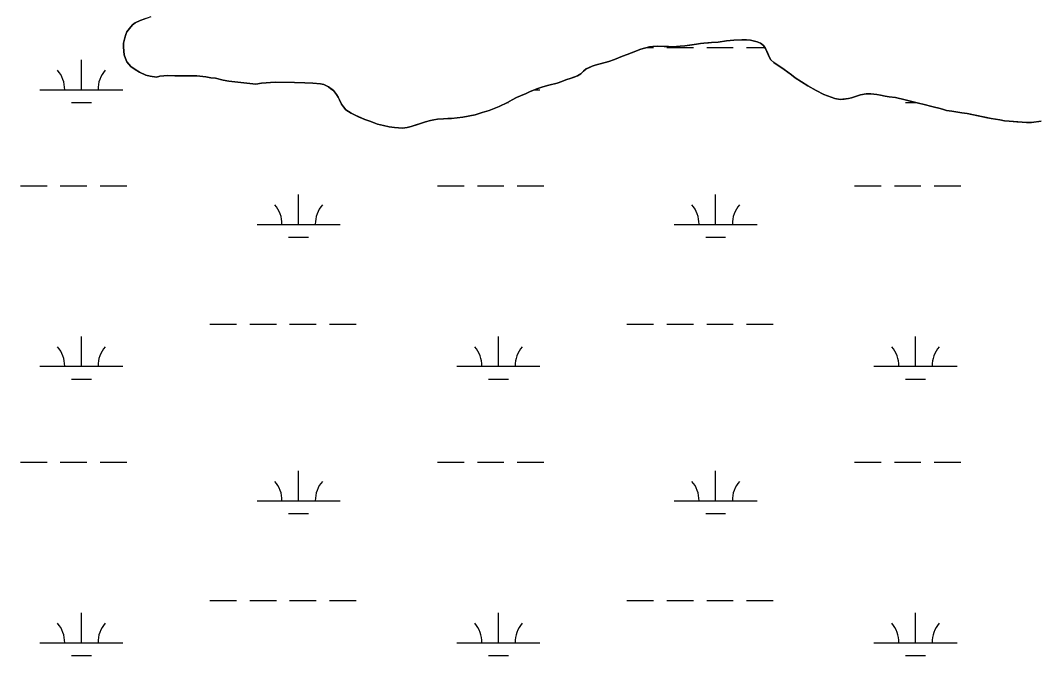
# Model space of a CAD drawing. Extents: x 3177185 to 3215018, y 812988 to 838321.
# Drawn here: x 3208957 to 3210185, y 835119 to 835883 of the extents above; entities that cross this region are included whole.
import ezdxf

# ---------------------------------------------------------------- set-up
doc = ezdxf.new("R2010")
doc.units = 0
for name, color, linetype in [('V-SITE-VEGE', 7, 'Continuous'), ('V-TOPO-SHOR', 7, 'Continuous'), ('V-WETL-SWMP', 7, 'Continuous')]:
    doc.layers.add(name, color=color, linetype=linetype)

msp = doc.modelspace()

# ---------------------------------------------------------------- linework, layer by layer
at = {"layer": 'V-SITE-VEGE'}
for p, q in [((3209101.2, 835883), (3209114.6, 835887.6)), ((3209085.3, 835869.3), (3209088.3, 835873.3)), ((3209088.3, 835873.3), (3209091.8, 835877.5)), ((3209091.8, 835877.5), (3209095.4, 835880.1)), ((3209095.4, 835880.1), (3209101.2, 835883)), ((3209081.2, 835855.4), (3209082.7, 835862.1)), ((3209082.7, 835862.1), (3209083.9, 835866.1)), ((3209083.9, 835866.1), (3209085.3, 835869.3)), ((3209081.2, 835850.6), (3209081.2, 835855.4)), ((3209081.8, 835841.4), (3209081.2, 835850.6)), ((3209703.8, 835848.2), (3209687.5, 835841.9)), ((3209708.2, 835849.6), (3209703.8, 835848.2)), ((3209714, 835851), (3209708.2, 835849.6)), ((3209718.4, 835851.7), (3209714, 835851)), ((3209723.6, 835852.1), (3209718.4, 835851.7)), ((3209731.8, 835851.7), (3209723.6, 835852.1)), ((3209737.2, 835851.4), (3209731.8, 835851.7)), ((3209742.4, 835851.2), (3209737.2, 835851.4)), ((3209751, 835851.9), (3209742.4, 835851.2)), ((3209756.6, 835852.5), (3209751, 835851.9)), ((3209779.6, 835855.6), (3209756.6, 835852.5)), ((3209788.8, 835856.3), (3209779.6, 835855.6)), ((3209796.8, 835856.7), (3209788.8, 835856.3)), ((3209807, 835858.2), (3209796.8, 835856.7)), ((3209815.8, 835859.2), (3209807, 835858.2)), ((3209825.4, 835859.7), (3209815.8, 835859.2)), ((3209831, 835859.7), (3209825.4, 835859.7)), ((3209835.8, 835859.1), (3209831, 835859.7)), ((3209843.7, 835857), (3209835.8, 835859.1)), ((3209847.7, 835855.4), (3209843.7, 835857)), ((3209851.3, 835852.6), (3209847.7, 835855.4)), ((3209853.9, 835849.2), (3209851.3, 835852.6)), ((3209858.6, 835838.5), (3209853.9, 835849.2)), ((3209083.5, 835837), (3209081.8, 835841.4)), ((3209085.3, 835833.3), (3209083.5, 835837)), ((3209672.1, 835836), (3209665.1, 835833.6)), ((3209681.9, 835840.1), (3209672.1, 835836)), ((3209687.5, 835841.9), (3209681.9, 835840.1)), ((3209860.4, 835835.5), (3209858.6, 835838.5)), ((3209864, 835832.5), (3209860.4, 835835.5)), ((3209090.1, 835827.5), (3209085.3, 835833.3)), ((3209095.3, 835823.9), (3209090.1, 835827.5)), ((3209100.6, 835820.7), (3209095.3, 835823.9)), ((3209638, 835824.6), (3209634.6, 835822)), ((3209645.3, 835827.8), (3209638, 835824.6)), ((3209648.7, 835829.3), (3209645.3, 835827.8)), ((3209665.1, 835833.6), (3209648.7, 835829.3)), ((3209876.1, 835824), (3209864, 835832.5)), ((3209889.7, 835814), (3209876.1, 835824)), ((3209108.2, 835817.2), (3209100.6, 835820.7)), ((3209113.2, 835815.8), (3209108.2, 835817.2)), ((3209120.8, 835814.5), (3209113.2, 835815.8)), ((3209125, 835815.7), (3209120.8, 835814.5)), ((3209134.6, 835816.5), (3209125, 835815.7)), ((3209143, 835816.2), (3209134.6, 835816.5)), ((3209169.6, 835816.3), (3209143, 835816.2)), ((3209180.2, 835815.2), (3209169.6, 835816.3)), ((3209186.4, 835814), (3209180.2, 835815.2)), ((3209191.8, 835813.3), (3209186.4, 835814)), ((3209201.1, 835811.1), (3209191.8, 835813.3)), ((3209208.1, 835809.9), (3209201.1, 835811.1)), ((3209613.4, 835811.3), (3209608.6, 835809.4)), ((3209620, 835813.3), (3209613.4, 835811.3)), ((3209627.4, 835816.1), (3209620, 835813.3)), ((3209631.6, 835818.8), (3209627.4, 835816.1)), ((3209634.6, 835822), (3209631.6, 835818.8)), ((3209904.8, 835804.1), (3209889.7, 835814)), ((3209229.5, 835807.3), (3209208.1, 835809.9)), ((3209240.3, 835806.3), (3209229.5, 835807.3)), ((3209247.3, 835807.4), (3209240.3, 835806.3)), ((3209263.7, 835808.5), (3209247.3, 835807.4)), ((3209286.9, 835808.2), (3209263.7, 835808.5)), ((3209308.9, 835807.5), (3209286.9, 835808.2)), ((3209318.1, 835806.6), (3209308.9, 835807.5)), ((3209322.3, 835805.8), (3209318.1, 835806.6)), ((3209328, 835803), (3209322.3, 835805.8)), ((3209333.8, 835798.5), (3209328, 835803)), ((3209579.7, 835801.1), (3209570.5, 835797.6)), ((3209593, 835804.9), (3209579.7, 835801.1)), ((3209603, 835807.6), (3209593, 835804.9)), ((3209608.6, 835809.4), (3209603, 835807.6)), ((3209914.6, 835798.8), (3209904.8, 835804.1)), ((3209924.2, 835794), (3209914.6, 835798.8)), ((3209337.6, 835793.9), (3209333.8, 835798.5)), ((3209339.6, 835790.5), (3209337.6, 835793.9)), ((3209341.2, 835787.5), (3209339.6, 835790.5)), ((3209343.7, 835782.3), (3209341.2, 835787.5)), ((3209554.1, 835790.1), (3209543.3, 835784.2)), ((3209558.9, 835792.1), (3209554.1, 835790.1)), ((3209565.7, 835795.2), (3209558.9, 835792.1)), ((3209570.5, 835797.6), (3209565.7, 835795.2)), ((3209937.3, 835788.9), (3209924.2, 835794)), ((3209943.7, 835787.9), (3209937.3, 835788.9)), ((3209953.7, 835789), (3209943.7, 835787.9)), ((3209957.3, 835790), (3209953.7, 835789)), ((3209968.3, 835793.5), (3209957.3, 835790)), ((3209975.1, 835794.5), (3209968.3, 835793.5)), ((3209980.5, 835794.5), (3209975.1, 835794.5)), ((3209987.7, 835794), (3209980.5, 835794.5)), ((3209997.7, 835791.8), (3209987.7, 835794)), ((3210002.5, 835791.1), (3209997.7, 835791.8)), ((3210010.1, 835790.1), (3210002.5, 835791.1)), ((3210036.5, 835783.9), (3210010.1, 835790.1)), ((3209346.1, 835778.9), (3209343.7, 835782.3)), ((3209348.9, 835775.5), (3209346.1, 835778.9)), ((3209355.3, 835771.4), (3209348.9, 835775.5)), ((3209521.4, 835774.7), (3209513, 835772.1)), ((3209533.2, 835779.4), (3209521.4, 835774.7)), ((3209543.3, 835784.2), (3209533.2, 835779.4)), ((3210052.2, 835779.7), (3210036.5, 835783.9)), ((3210057.2, 835778.6), (3210052.2, 835779.7)), ((3210071.8, 835774.6), (3210057.2, 835778.6)), ((3210078.2, 835773.9), (3210071.8, 835774.6)), ((3209359.8, 835768.8), (3209355.3, 835771.4)), ((3209371.8, 835763.7), (3209359.8, 835768.8)), ((3209377.6, 835761.7), (3209371.8, 835763.7)), ((3209386.8, 835758.3), (3209377.6, 835761.7)), ((3209450.8, 835762.7), (3209444.8, 835760.9)), ((3209454.6, 835763.5), (3209450.8, 835762.7)), ((3209466.2, 835764.6), (3209454.6, 835763.5)), ((3209471.6, 835764.8), (3209466.2, 835764.6)), ((3209476, 835764.9), (3209471.6, 835764.8)), ((3209489.4, 835766.5), (3209476, 835764.9)), ((3209504.4, 835769.2), (3209489.4, 835766.5)), ((3209513, 835772.1), (3209504.4, 835769.2)), ((3210090, 835771.8), (3210078.2, 835773.9)), ((3210096.4, 835770.8), (3210090, 835771.8)), ((3210125.5, 835765), (3210096.4, 835770.8)), ((3210141.5, 835762.2), (3210125.5, 835765)), ((3210146.9, 835761.7), (3210141.5, 835762.2)), ((3210162.7, 835760.4), (3210146.9, 835761.7)), ((3210185.7, 835761.7), (3210174.1, 835760)), ((3209394, 835756.4), (3209386.8, 835758.3)), ((3209400.9, 835755), (3209394, 835756.4)), ((3209407.3, 835754.1), (3209400.9, 835755)), ((3209416.9, 835753.3), (3209407.3, 835754.1)), ((3209422.7, 835754.1), (3209416.9, 835753.3)), ((3209427.5, 835755.2), (3209422.7, 835754.1)), ((3209444.8, 835760.9), (3209427.5, 835755.2)), ((3210174.1, 835760), (3210162.7, 835760.4))]:
    msp.add_line(p, q, dxfattribs=at)
at = {"layer": 'V-TOPO-SHOR'}
for points in [[(3209108, 835885.4), (3209101.2, 835883), (3209095.4, 835880.1), (3209091.8, 835877.5)], [(3209091.8, 835877.5), (3209088.3, 835873.3), (3209085.3, 835869.3), (3209083.9, 835866.1), (3209082.7, 835862.1), (3209081.2, 835855.4), (3209081.2, 835850.6), (3209081.8, 835841.4), (3209083.5, 835837), (3209085.3, 835833.3), (3209090.1, 835827.5), (3209095.3, 835823.9), (3209100.6, 835820.7), (3209108.2, 835817.2), (3209113.2, 835815.8), (3209120.8, 835814.5), (3209125, 835815.7), (3209134.6, 835816.5), (3209143, 835816.2), (3209155.4, 835816.2), (3209162.6, 835816.3), (3209169.6, 835816.3), (3209180.2, 835815.2), (3209186.4, 835814), (3209191.8, 835813.3), (3209201.1, 835811.1), (3209208.1, 835809.9), (3209215.3, 835809), (3209229.5, 835807.3), (3209240.3, 835806.3), (3209247.3, 835807.4), (3209263.7, 835808.5), (3209286.9, 835808.2), (3209299.5, 835807.9), (3209308.9, 835807.5), (3209318.1, 835806.6), (3209322.3, 835805.8), (3209328, 835803), (3209330.8, 835800.8), (3209333.8, 835798.5), (3209337.6, 835793.9), (3209339.6, 835790.5), (3209341.2, 835787.5), (3209343.7, 835782.3), (3209346.1, 835778.9), (3209348.9, 835775.5), (3209355.3, 835771.4), (3209359.8, 835768.8), (3209364, 835767), (3209371.8, 835763.7), (3209377.6, 835761.7), (3209383, 835759.7), (3209386.8, 835758.3), (3209394, 835756.4), (3209400.9, 835755), (3209407.3, 835754.1), (3209416.9, 835753.3), (3209422.7, 835754.1), (3209427.5, 835755.2), (3209435.1, 835757.6), (3209440, 835759.2), (3209444.8, 835760.9), (3209450.8, 835762.7), (3209454.6, 835763.5), (3209459, 835764), (3209466.2, 835764.6), (3209471.6, 835764.8), (3209476, 835764.9), (3209489.4, 835766.5), (3209504.4, 835769.2), (3209513, 835772.1), (3209521.4, 835774.7), (3209533.2, 835779.4), (3209543.3, 835784.2), (3209548.9, 835787.3), (3209554.1, 835790.1), (3209558.9, 835792.1), (3209565.7, 835795.2), (3209570.5, 835797.6), (3209579.7, 835801.1), (3209585.9, 835802.9), (3209593, 835804.9), (3209603, 835807.6), (3209608.6, 835809.4), (3209613.4, 835811.3), (3209620, 835813.3), (3209623.6, 835814.7), (3209627.4, 835816.1), (3209631.6, 835818.8), (3209634.6, 835822), (3209638, 835824.6), (3209641.1, 835826), (3209645.3, 835827.8), (3209648.7, 835829.3), (3209665.1, 835833.6), (3209672.1, 835836), (3209681.9, 835840.1), (3209687.5, 835841.9), (3209692.7, 835843.9), (3209699.7, 835846.6), (3209703.8, 835848.2)], [(3209703.8, 835848.2), (3209708.2, 835849.6), (3209714, 835851), (3209718.4, 835851.7), (3209723.6, 835852.1), (3209731.8, 835851.7), (3209737.2, 835851.4), (3209742.4, 835851.2), (3209751, 835851.9), (3209756.6, 835852.5), (3209762.6, 835853.3), (3209770.8, 835854.4), (3209775.4, 835855), (3209779.6, 835855.6), (3209785.4, 835856.1), (3209788.8, 835856.3), (3209796.8, 835856.7), (3209807, 835858.2), (3209815.8, 835859.2), (3209825.4, 835859.7), (3209831, 835859.7), (3209835.8, 835859.1), (3209843.7, 835857), (3209847.7, 835855.4), (3209851.3, 835852.6), (3209853.9, 835849.2), (3209856.5, 835843.2), (3209858.6, 835838.5), (3209860.4, 835835.5), (3209864, 835832.5), (3209876.1, 835824), (3209885.1, 835817.4), (3209889.7, 835814), (3209904.8, 835804.1), (3209914.6, 835798.8), (3209924.2, 835794), (3209937.3, 835788.9), (3209943.7, 835787.9), (3209948.3, 835788.4), (3209953.7, 835789), (3209957.3, 835790), (3209961.1, 835791.2), (3209968.3, 835793.5), (3209975.1, 835794.5), (3209980.5, 835794.5), (3209987.7, 835794), (3209992.1, 835793), (3209997.7, 835791.8), (3210002.5, 835791.1), (3210010.1, 835790.1), (3210021.9, 835787.4), (3210029.7, 835785.4), (3210036.5, 835783.9), (3210046.4, 835781.3), (3210052.2, 835779.7), (3210057.2, 835778.6), (3210062.4, 835777.2), (3210066.8, 835776), (3210071.8, 835774.6), (3210078.2, 835773.9), (3210090, 835771.8), (3210096.4, 835770.8), (3210102.3, 835769.6), (3210111.9, 835767.7), (3210118.9, 835766.3), (3210125.5, 835765), (3210135.7, 835763.2), (3210141.5, 835762.2), (3210146.9, 835761.7), (3210156.3, 835760.9), (3210162.7, 835760.4), (3210167.9, 835760.2), (3210174.1, 835760), (3210185.7, 835761.7)]]:
    msp.add_lwpolyline(points, dxfattribs=at)
at = {"layer": 'V-WETL-SWMP'}
for p, q in [((3209085.3, 835869.3), (3209088.3, 835873.3)), ((3209088.3, 835873.3), (3209091.8, 835877.5)), ((3209091.8, 835877.5), (3209095.4, 835880.1)), ((3209095.4, 835880.1), (3209101.2, 835883)), ((3209081.2, 835855.4), (3209082.7, 835862.1)), ((3209082.7, 835862.1), (3209083.9, 835866.1)), ((3209083.9, 835866.1), (3209085.3, 835869.3)), ((3209081.2, 835850.6), (3209081.2, 835855.4)), ((3209081.8, 835841.4), (3209081.2, 835850.6)), ((3209703.8, 835848.2), (3209699.7, 835846.6)), ((3209708.2, 835849.6), (3209703.8, 835848.2)), ((3209714, 835851), (3209708.2, 835849.6)), ((3209710.8, 835850.3), (3209719, 835850.3)), ((3209718.4, 835851.7), (3209714, 835851)), ((3209723.6, 835852.1), (3209718.4, 835851.7)), ((3209731.8, 835851.7), (3209723.6, 835852.1)), ((3209737.2, 835851.4), (3209731.8, 835851.7)), ((3209735, 835850.3), (3209767, 835850.3)), ((3209742.4, 835851.2), (3209737.2, 835851.4)), ((3209751, 835851.9), (3209742.4, 835851.2)), ((3209756.6, 835852.5), (3209751, 835851.9)), ((3209762.6, 835853.3), (3209756.6, 835852.5)), ((3209770.8, 835854.4), (3209762.6, 835853.3)), ((3209775.4, 835855), (3209770.8, 835854.4)), ((3209779.6, 835855.6), (3209775.4, 835855)), ((3209785.4, 835856.1), (3209779.6, 835855.6)), ((3209783, 835850.3), (3209815, 835850.3)), ((3209788.8, 835856.3), (3209785.4, 835856.1)), ((3209796.8, 835856.7), (3209788.8, 835856.3)), ((3209807, 835858.2), (3209796.8, 835856.7)), ((3209815.8, 835859.2), (3209807, 835858.2)), ((3209825.4, 835859.7), (3209815.8, 835859.2)), ((3209831, 835859.7), (3209825.4, 835859.7)), ((3209835.8, 835859.1), (3209831, 835859.7)), ((3209831, 835850.3), (3209853.1, 835850.3)), ((3209843.7, 835857), (3209835.8, 835859.1)), ((3209847.7, 835855.4), (3209843.7, 835857)), ((3209851.3, 835852.6), (3209847.7, 835855.4)), ((3209853.9, 835849.2), (3209851.3, 835852.6)), ((3209856.5, 835843.3), (3209853.9, 835849.2)), ((3209030.5, 835799.5), (3209030.5, 835835.5)), ((3209083.5, 835837), (3209081.8, 835841.4)), ((3209085.3, 835833.3), (3209083.5, 835837)), ((3209672.1, 835836), (3209665.1, 835833.6)), ((3209681.9, 835840.1), (3209672.1, 835836)), ((3209687.5, 835841.9), (3209681.9, 835840.1)), ((3209692.7, 835843.9), (3209687.5, 835841.9)), ((3209699.7, 835846.6), (3209692.7, 835843.9)), ((3209858.6, 835838.5), (3209856.5, 835843.3)), ((3209860.4, 835835.5), (3209858.6, 835838.5)), ((3209864, 835832.5), (3209860.4, 835835.5)), ((3209090.1, 835827.5), (3209085.3, 835833.3)), ((3209095.3, 835823.9), (3209090.1, 835827.5)), ((3209100.6, 835820.7), (3209095.3, 835823.9)), ((3209638, 835824.6), (3209634.6, 835822)), ((3209641.1, 835826), (3209638, 835824.6)), ((3209645.3, 835827.8), (3209641.1, 835826)), ((3209648.7, 835829.3), (3209645.3, 835827.8)), ((3209665.1, 835833.6), (3209648.7, 835829.3)), ((3209876.1, 835824), (3209864, 835832.5)), ((3209885.1, 835817.4), (3209876.1, 835824)), ((3209108.2, 835817.2), (3209100.6, 835820.7)), ((3209113.2, 835815.8), (3209108.2, 835817.2)), ((3209120.8, 835814.5), (3209113.2, 835815.8)), ((3209125, 835815.7), (3209120.8, 835814.5)), ((3209134.6, 835816.5), (3209125, 835815.7)), ((3209143, 835816.2), (3209134.6, 835816.5)), ((3209169.6, 835816.3), (3209143, 835816.2)), ((3209180.2, 835815.2), (3209169.6, 835816.3)), ((3209186.4, 835814), (3209180.2, 835815.2)), ((3209191.8, 835813.3), (3209186.4, 835814)), ((3209201.1, 835811.1), (3209191.8, 835813.3)), ((3209208.1, 835809.9), (3209201.1, 835811.1)), ((3209613.4, 835811.3), (3209608.6, 835809.4)), ((3209620, 835813.3), (3209613.4, 835811.3)), ((3209623.6, 835814.7), (3209620, 835813.3)), ((3209627.4, 835816.1), (3209623.6, 835814.7)), ((3209631.6, 835818.8), (3209627.4, 835816.1)), ((3209634.6, 835822), (3209631.6, 835818.8)), ((3209889.7, 835814), (3209885.1, 835817.4)), ((3209904.8, 835804.1), (3209889.7, 835814)), ((3208980.5, 835799.5), (3209080.5, 835799.5)), ((3209215.3, 835809), (3209208.1, 835809.9)), ((3209229.5, 835807.3), (3209215.3, 835809)), ((3209240.3, 835806.3), (3209229.5, 835807.3)), ((3209247.3, 835807.4), (3209240.3, 835806.3)), ((3209263.7, 835808.5), (3209247.3, 835807.4)), ((3209286.9, 835808.2), (3209263.7, 835808.5)), ((3209299.5, 835807.9), (3209286.9, 835808.2)), ((3209308.9, 835807.5), (3209299.5, 835807.9)), ((3209318.1, 835806.6), (3209308.9, 835807.5)), ((3209322.3, 835805.8), (3209318.1, 835806.6)), ((3209328, 835803), (3209322.3, 835805.8)), ((3209330.8, 835800.8), (3209328, 835803)), ((3209333.8, 835798.5), (3209330.8, 835800.8)), ((3209579.7, 835801.1), (3209570.5, 835797.6)), ((3209575.5, 835799.5), (3209582.4, 835799.5)), ((3209585.9, 835802.9), (3209579.7, 835801.1)), ((3209593, 835804.9), (3209585.9, 835802.9)), ((3209603, 835807.6), (3209593, 835804.9)), ((3209608.6, 835809.4), (3209603, 835807.6)), ((3209914.6, 835798.8), (3209904.8, 835804.1)), ((3209924.2, 835794), (3209914.6, 835798.8)), ((3209337.6, 835793.9), (3209333.8, 835798.5)), ((3209339.6, 835790.5), (3209337.6, 835793.9)), ((3209341.2, 835787.5), (3209339.6, 835790.5)), ((3209343.7, 835782.3), (3209341.2, 835787.5)), ((3209548.9, 835787.3), (3209543.3, 835784.2)), ((3209554.1, 835790.1), (3209548.9, 835787.3)), ((3209558.9, 835792.1), (3209554.1, 835790.1)), ((3209565.7, 835795.2), (3209558.9, 835792.1)), ((3209570.5, 835797.6), (3209565.7, 835795.2)), ((3209937.3, 835788.9), (3209924.2, 835794)), ((3209943.7, 835787.9), (3209937.3, 835788.9)), ((3209948.3, 835788.4), (3209943.7, 835787.9)), ((3209953.7, 835789), (3209948.3, 835788.4)), ((3209957.3, 835790), (3209953.7, 835789)), ((3209961.1, 835791.2), (3209957.3, 835790)), ((3209968.3, 835793.5), (3209961.1, 835791.2)), ((3209975.1, 835794.5), (3209968.3, 835793.5)), ((3209980.5, 835794.5), (3209975.1, 835794.5)), ((3209987.7, 835794), (3209980.5, 835794.5)), ((3209992.1, 835793), (3209987.7, 835794)), ((3209997.7, 835791.8), (3209992.1, 835793)), ((3210002.5, 835791.1), (3209997.7, 835791.8)), ((3210010.1, 835790.1), (3210002.5, 835791.1)), ((3210021.9, 835787.4), (3210010.1, 835790.1)), ((3210029.7, 835785.4), (3210021.9, 835787.4)), ((3209018.5, 835784.1), (3209042.5, 835784.1)), ((3209346.1, 835778.9), (3209343.7, 835782.3)), ((3209348.9, 835775.5), (3209346.1, 835778.9)), ((3209355.3, 835771.4), (3209348.9, 835775.5)), ((3209521.4, 835774.7), (3209513, 835772.1)), ((3209533.2, 835779.4), (3209521.4, 835774.7)), ((3209543.3, 835784.2), (3209533.2, 835779.4)), ((3209543, 835784.1), (3209544.4, 835784.1)), ((3210022.3, 835784.1), (3210035.6, 835784.1)), ((3210036.5, 835783.9), (3210029.7, 835785.4)), ((3210046.4, 835781.3), (3210036.5, 835783.9)), ((3210052.2, 835779.7), (3210046.4, 835781.3)), ((3210057.2, 835778.6), (3210052.2, 835779.7)), ((3210062.4, 835777.2), (3210057.2, 835778.6)), ((3210066.8, 835776), (3210062.4, 835777.2)), ((3210071.8, 835774.6), (3210066.8, 835776)), ((3210078.2, 835773.9), (3210071.8, 835774.6)), ((3209359.8, 835768.8), (3209355.3, 835771.4)), ((3209364, 835767), (3209359.8, 835768.8)), ((3209371.8, 835763.7), (3209364, 835767)), ((3209377.6, 835761.7), (3209371.8, 835763.7)), ((3209383, 835759.7), (3209377.6, 835761.7)), ((3209450.8, 835762.7), (3209444.8, 835760.9)), ((3209454.6, 835763.5), (3209450.8, 835762.7)), ((3209459, 835764), (3209454.6, 835763.5)), ((3209466.2, 835764.6), (3209459, 835764)), ((3209471.6, 835764.8), (3209466.2, 835764.6)), ((3209476, 835764.9), (3209471.6, 835764.8)), ((3209489.4, 835766.5), (3209476, 835764.9)), ((3209504.4, 835769.2), (3209489.4, 835766.5)), ((3209513, 835772.1), (3209504.4, 835769.2)), ((3210090, 835771.8), (3210078.2, 835773.9)), ((3210096.4, 835770.8), (3210090, 835771.8)), ((3210102.3, 835769.6), (3210096.4, 835770.8)), ((3210111.9, 835767.7), (3210102.3, 835769.6)), ((3210118.9, 835766.3), (3210111.9, 835767.7)), ((3210125.5, 835765), (3210118.9, 835766.3)), ((3210135.7, 835763.2), (3210125.5, 835765)), ((3210141.5, 835762.2), (3210135.7, 835763.2)), ((3210146.9, 835761.7), (3210141.5, 835762.2)), ((3210156.3, 835760.9), (3210146.9, 835761.7)), ((3210185.7, 835761.7), (3210174.1, 835760)), ((3209386.8, 835758.3), (3209383, 835759.7)), ((3209394, 835756.4), (3209386.8, 835758.3)), ((3209400.9, 835755), (3209394, 835756.4)), ((3209407.3, 835754.1), (3209400.9, 835755)), ((3209416.9, 835753.3), (3209407.3, 835754.1)), ((3209422.7, 835754.1), (3209416.9, 835753.3)), ((3209427.5, 835755.2), (3209422.7, 835754.1)), ((3209435.1, 835757.6), (3209427.5, 835755.2)), ((3209440, 835759.2), (3209435.1, 835757.6)), ((3209444.8, 835760.9), (3209440, 835759.2)), ((3210162.7, 835760.4), (3210156.3, 835760.9)), ((3210167.9, 835760.2), (3210162.7, 835760.4)), ((3210174.1, 835760), (3210167.9, 835760.2)), ((3208957.1, 835684.1), (3208989.1, 835684.1)), ((3209005.1, 835684.1), (3209037.1, 835684.1)), ((3209053.1, 835684.1), (3209085.1, 835684.1)), ((3209459, 835684.1), (3209491, 835684.1)), ((3209507, 835684.1), (3209539, 835684.1)), ((3209555, 835684.1), (3209587, 835684.1)), ((3209960.9, 835684.1), (3209992.9, 835684.1)), ((3210008.9, 835684.1), (3210040.9, 835684.1)), ((3210056.9, 835684.1), (3210088.9, 835684.1)), ((3209291.9, 835637.6), (3209291.9, 835673.6)), ((3209793.8, 835637.6), (3209793.8, 835673.6)), ((3209241.9, 835637.6), (3209341.9, 835637.6)), ((3209743.8, 835637.6), (3209843.8, 835637.6)), ((3209279.9, 835622.2), (3209303.9, 835622.2)), ((3209781.8, 835622.2), (3209805.8, 835622.2)), ((3209185.1, 835517.6), (3209217.1, 835517.6)), ((3209233.1, 835517.6), (3209265.1, 835517.6)), ((3209281.1, 835517.6), (3209313.1, 835517.6)), ((3209329.1, 835517.6), (3209361.1, 835517.6)), ((3209687, 835517.6), (3209719, 835517.6)), ((3209735, 835517.6), (3209767, 835517.6)), ((3209783, 835517.6), (3209815, 835517.6)), ((3209831, 835517.6), (3209863, 835517.6)), ((3209030.5, 835466.8), (3209030.5, 835502.8)), ((3209532.4, 835466.8), (3209532.4, 835502.8)), ((3210034.3, 835466.8), (3210034.3, 835502.8)), ((3208980.5, 835466.8), (3209080.5, 835466.8)), ((3209482.4, 835466.8), (3209582.4, 835466.8)), ((3209984.3, 835466.8), (3210084.3, 835466.8)), ((3209018.5, 835451.4), (3209042.5, 835451.4)), ((3209520.4, 835451.4), (3209544.4, 835451.4)), ((3210022.3, 835451.4), (3210046.3, 835451.4)), ((3208957.1, 835351.4), (3208989.1, 835351.4)), ((3209005.1, 835351.4), (3209037.1, 835351.4)), ((3209053.1, 835351.4), (3209085.1, 835351.4)), ((3209459, 835351.4), (3209491, 835351.4)), ((3209507, 835351.4), (3209539, 835351.4)), ((3209555, 835351.4), (3209587, 835351.4)), ((3209960.9, 835351.4), (3209992.9, 835351.4)), ((3210008.9, 835351.4), (3210040.9, 835351.4)), ((3210056.9, 835351.4), (3210088.9, 835351.4)), ((3209291.9, 835305), (3209291.9, 835341)), ((3209793.8, 835305), (3209793.8, 835341)), ((3209241.9, 835305), (3209341.9, 835305)), ((3209743.8, 835305), (3209843.8, 835305)), ((3209279.9, 835289.5), (3209303.9, 835289.5)), ((3209781.8, 835289.5), (3209805.8, 835289.5)), ((3209185.1, 835184.9), (3209217.1, 835184.9)), ((3209233.1, 835184.9), (3209265.1, 835184.9)), ((3209281.1, 835184.9), (3209313.1, 835184.9)), ((3209329.1, 835184.9), (3209361.1, 835184.9)), ((3209687, 835184.9), (3209719, 835184.9)), ((3209735, 835184.9), (3209767, 835184.9)), ((3209783, 835184.9), (3209815, 835184.9)), ((3209831, 835184.9), (3209863, 835184.9)), ((3209030.5, 835134.2), (3209030.5, 835170.2)), ((3209532.4, 835134.2), (3209532.4, 835170.2)), ((3210034.3, 835134.2), (3210034.3, 835170.2)), ((3208980.5, 835134.2), (3209080.5, 835134.2)), ((3209482.4, 835134.2), (3209582.4, 835134.2)), ((3209984.3, 835134.2), (3210084.3, 835134.2)), ((3209018.5, 835118.7), (3209042.5, 835118.7)), ((3209520.4, 835118.7), (3209544.4, 835118.7)), ((3210022.3, 835118.7), (3210046.3, 835118.7))]:
    msp.add_line(p, q, dxfattribs=at)
for centre, start, end in [((3208975.2, 835800), 359.2282, 40.7718), ((3209085.7, 835800), 139.2282, 180.7718), ((3209236.7, 835638.1), 359.2282, 40.7718), ((3209347.2, 835638.1), 139.2282, 180.7718), ((3209738.6, 835638.1), 359.2282, 40.7718), ((3209849.1, 835638.1), 139.2282, 180.7718), ((3208975.2, 835467.3), 359.2282, 40.7718), ((3209085.7, 835467.3), 139.2282, 180.7718), ((3209477.2, 835467.3), 359.2282, 40.7718), ((3209587.6, 835467.3), 139.2282, 180.7718), ((3209979.1, 835467.3), 359.2282, 40.7718), ((3210089.6, 835467.3), 139.2282, 180.7718), ((3209236.7, 835305.4), 359.2282, 40.7718), ((3209347.2, 835305.4), 139.2282, 180.7718), ((3209738.6, 835305.4), 359.2282, 40.7718), ((3209849.1, 835305.4), 139.2282, 180.7718), ((3208975.2, 835134.6), 359.2282, 40.7718), ((3209085.7, 835134.6), 139.2282, 180.7718), ((3209477.2, 835134.6), 359.2282, 40.7718), ((3209587.6, 835134.6), 139.2282, 180.7718), ((3209979.1, 835134.6), 359.2282, 40.7718), ((3210089.6, 835134.6), 139.2282, 180.7718)]:
    msp.add_arc(centre, 35.2, start, end, dxfattribs=at)

doc.saveas('drawing.dxf')
